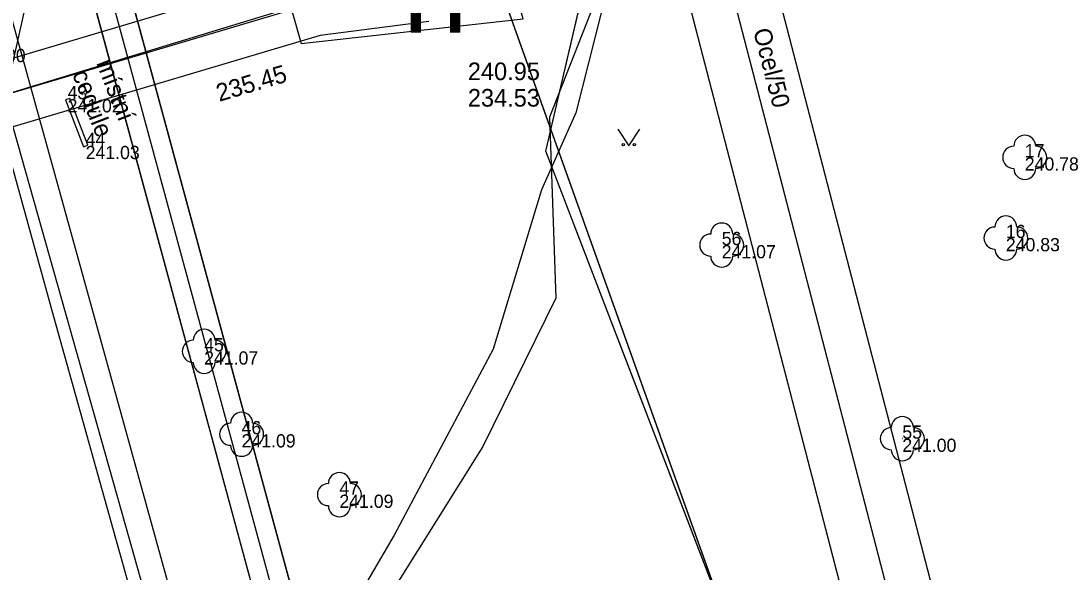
# Model space of a CAD drawing. Extents: x -599432 to -598680, y -1159407 to -1158632.
# Drawn here: x -599006.05 to -598982.3, y -1158908.71 to -1158896.21 of the extents above; entities that cross this region are included whole.
import ezdxf

# ---------------------------------------------------------------- set-up
doc = ezdxf.new("R2010")
doc.units = 0
for name, color, linetype in [('0004 VY - Body podrobné', 7, 'Continuous'), ('0005 VY - Body podrobné - čísla', 7, 'Continuous'), ('0006 VY - Body podrobné - výšky', 7, 'Continuous'), ('0026 ZA - Polohopis - buňky', 7, 'Continuous'), ('0030 ZA - Chodník', 7, 'Continuous'), ('0034 ZA - Kultury - značky', 7, 'Continuous'), ('0035 ZA - Strom - značka', 7, 'Continuous'), ('0074 TE - Vysvětlivky', 7, 'Continuous'), ('0200 PV - BVK - kanalizace - buňky', 7, 'Continuous'), ('0201 PV - BVK - kanalizace - popis', 7, 'Continuous'), ('0206 PV - BVK - kanalizace - jednotná', 7, 'Continuous'), ('0209 PV - BVK - kanalizace - obvod šachty', 7, 'Continuous'), ('0210 PV - BVK - kanalizace - chránička', 7, 'Continuous'), ('0211 PV - BVK - kanalizace - jednotná okraj', 7, 'Continuous'), ('0301 PV - RWE - popis', 7, 'Continuous'), ('0303 PV - RWE - NTL přípojka', 7, 'Continuous'), ('0308 PV - RWE - ochranné pásmo', 7, 'Continuous'), ('0454 PV - O2 - kabel zaměřený', 7, 'Continuous'), ('0455 PV - O2 - kabel nezaměřený', 7, 'Continuous'), ('0456 PV - O2 - sítě s NN', 7, 'Continuous'), ('0457 PV - O2 - kabelovod', 7, 'Continuous'), ('0530 PV - T-mobile - optické kabely', 7, 'Continuous'), ('0552 PV - OT VUT', 7, 'Continuous'), ('0652 PV - BKOM - kabely bez rozlišení', 7, 'Continuous'), ('0703 PV - DIAL TELECOM optický kabel', 7, 'Continuous')]:
    doc.layers.add(name, color=color, linetype=linetype)

msp = doc.modelspace()

# ---------------------------------------------------------------- linework, layer by layer
at = {"layer": '0004 VY - Body podrobné'}
for p, q in [((-599004.99, -1158897.98), (-599004.99, -1158897.98)), ((-599004.58, -1158899.04), (-599004.58, -1158899.04)), ((-598983.26, -1158899.3), (-598983.26, -1158899.3)), ((-598983.69, -1158901.13), (-598983.69, -1158901.13)), ((-598990.14, -1158901.29), (-598990.14, -1158901.29)), ((-599001.89, -1158903.7), (-599001.89, -1158903.7)), ((-599001.04, -1158905.58), (-599001.04, -1158905.58)), ((-598986.04, -1158905.68), (-598986.04, -1158905.68)), ((-598998.82, -1158906.95), (-598998.82, -1158906.95))]:
    msp.add_line(p, q, dxfattribs=at)
at = {"layer": '0026 ZA - Polohopis - buňky'}
msp.add_lwpolyline([(-599005.037, -1158897.998), (-599004.627, -1158899.058), (-599004.533, -1158899.022), (-599004.943, -1158897.962)], close=True, dxfattribs=at)
at = {"layer": '0030 ZA - Chodník'}
msp.add_line((-599007.72, -1158893.36), (-599001.82, -1158914.24), dxfattribs=at)
at = {"layer": '0034 ZA - Kultury - značky'}
msp.add_lwpolyline([(-598992.501, -1158898.661), (-598992.251, -1158899.036), (-598992.001, -1158898.661)], dxfattribs=at)
for centre in [(-598992.376, -1158899.011), (-598992.126, -1158899.011)]:
    msp.add_circle(centre, 0.025, dxfattribs=at)
at = {"layer": '0035 ZA - Strom - značka'}
for centre in [(-598983.26, -1158899.3), (-598983.69, -1158901.13), (-598990.14, -1158901.29), (-599001.89, -1158903.7), (-599001.04, -1158905.58), (-598986.04, -1158905.68), (-598998.82, -1158906.95)]:
    msp.add_circle(centre, 0.00025, dxfattribs=at)
for centre, start, end in [((-598983.26, -1158899.05), 0, 180), ((-598983.51, -1158899.3), 90, 270), ((-598983.01, -1158899.3), 270, 90), ((-598983.26, -1158899.55), 180, 360), ((-598983.69, -1158900.88), 0, 180), ((-598990.14, -1158901.04), 0, 180), ((-598983.94, -1158901.13), 90, 270), ((-598983.44, -1158901.13), 270, 90), ((-598990.39, -1158901.29), 90, 270), ((-598989.89, -1158901.29), 270, 90), ((-598983.69, -1158901.38), 180, 360), ((-598990.14, -1158901.54), 180, 360), ((-599001.89, -1158903.45), 0, 180), ((-599002.14, -1158903.7), 90, 270), ((-599001.64, -1158903.7), 270, 90), ((-599001.89, -1158903.95), 180, 360), ((-599001.04, -1158905.33), 0, 180), ((-598986.04, -1158905.43), 0, 180), ((-599001.29, -1158905.58), 90, 270), ((-599000.79, -1158905.58), 270, 90), ((-598986.29, -1158905.68), 90, 270), ((-598985.79, -1158905.68), 270, 90), ((-599001.04, -1158905.83), 180, 360), ((-598986.04, -1158905.93), 180, 360), ((-598998.82, -1158906.7), 0, 180), ((-598999.07, -1158906.95), 90, 270), ((-598998.57, -1158906.95), 270, 90), ((-598998.82, -1158907.2), 180, 360)]:
    msp.add_arc(centre, 0.25, start, end, dxfattribs=at)
at = {"layer": '0206 PV - BVK - kanalizace - jednotná'}
msp.add_lwpolyline([(-599018.969, -1158901.608), (-598999.41, -1158895.8), (-598996.885, -1158895.473)], dxfattribs=at)
at = {"layer": '0209 PV - BVK - kanalizace - obvod šachty'}
msp.add_lwpolyline([(-598998.14, -1158892.94), (-599000.11, -1158895.22), (-598999.69, -1158896.72), (-598994.65, -1158896.16), (-598995.3, -1158893.95)], close=True, dxfattribs=at)
at = {"layer": '0210 PV - BVK - kanalizace - chránička'}
msp.add_line((-599018.948, -1158901.675), (-598999.424, -1158895.752), dxfattribs=at)
msp.add_line((-599018.948, -1158901.675), (-598999.424, -1158895.752), dxfattribs=at)
at = {"layer": '0211 PV - BVK - kanalizace - jednotná okraj'}
for points in [[(-599019.182, -1158900.889), (-598999.566, -1158895.064), (-598996.981, -1158894.729)], [(-598996.789, -1158896.217), (-598999.254, -1158896.536), (-599018.755, -1158902.327)]]:
    msp.add_lwpolyline(points, dxfattribs=at)
at = {"layer": '0303 PV - RWE - NTL přípojka'}
msp.add_lwpolyline([(-598995.15, -1158875.39), (-598984.16, -1158917.67), (-598984.11, -1158917.86)], dxfattribs=at)
at = {"layer": '0308 PV - RWE - ochranné pásmo'}
msp.add_lwpolyline([(-598994.286, -1158874.737), (-598994.182, -1158875.138), (-598983.193, -1158917.417), (-598983.143, -1158917.606), (-598983.037, -1158918.007), (-598983.455, -1158918.722), (-598983.856, -1158918.827), (-598984.257, -1158918.933), (-598984.972, -1158918.515), (-598985.077, -1158918.114), (-598985.127, -1158917.923), (-598996.118, -1158875.642), (-598996.222, -1158875.241), (-598995.803, -1158874.526), (-598995.402, -1158874.422), (-598995.001, -1158874.318)], close=True, dxfattribs=at)
at = {"layer": '0454 PV - O2 - kabel zaměřený'}
for points in [[(-598996.83, -1158890.81), (-598989.8, -1158910.49), (-598987.41, -1158916.09), (-598986.12, -1158918.41)], [(-599006.54, -1158898.48), (-599004.95, -1158891.42)], [(-599005.64, -1158893.14), (-599007, -1158893.51), (-598999.3, -1158921.27), (-598993.39, -1158942.61), (-598991.84, -1158948.2)], [(-599001.83, -1158915.32), (-599005.3, -1158902.92), (-599006.54, -1158898.48)]]:
    msp.add_lwpolyline(points, dxfattribs=at)
at = {"layer": '0455 PV - O2 - kabel nezaměřený'}
msp.add_lwpolyline([(-598978.29, -1158991.14), (-598978.56, -1158989.34), (-599004.37, -1158894.27), (-599004.95, -1158891.42)], dxfattribs=at)
at = {"layer": '0456 PV - O2 - sítě s NN'}
msp.add_lwpolyline([(-598978.29, -1158991.14), (-598978.56, -1158989.34), (-599004.37, -1158894.27), (-599004.95, -1158891.42)], dxfattribs=at)
at = {"layer": '0457 PV - O2 - kabelovod'}
for points in [[(-599004.77, -1158894.38), (-598978.99, -1158989.46)], [(-599003.88, -1158894.44), (-598978.14, -1158989.23)]]:
    msp.add_lwpolyline(points, dxfattribs=at)
at = {"layer": '0530 PV - T-mobile - optické kabely'}
msp.add_lwpolyline([(-598996.829, -1158890.803), (-598989.798, -1158910.488)], dxfattribs=at)
at = {"layer": '0552 PV - OT VUT'}
for points in [[(-598981.3, -1158886.82), (-598988.28, -1158888.68), (-598989.31, -1158889.08), (-598989.99, -1158889.91), (-598990.83, -1158891.33), (-598991.29, -1158892.15), (-598992.44, -1158894.28), (-598993.45, -1158898.29), (-598994.23, -1158900.04), (-598995.33, -1158903.65), (-598997.58, -1158907.87), (-598998.93, -1158910.18), (-598999.47, -1158912.48), (-598998.59, -1158921.31), (-598996.45, -1158928.78), (-598995.51, -1158931.72), (-598995, -1158933.41), (-598994.74, -1158934.09), (-598991.66, -1158944.45), (-598991.1, -1158945.86)], [(-598994.13, -1158899.16), (-598993.24, -1158895.33), (-598992.57, -1158892.46), (-598992.76, -1158891.74), (-598991.64, -1158891.24)], [(-598949.8, -1158949.27), (-598952.17, -1158939.64), (-598957.42, -1158931.66), (-598960.06, -1158925.07), (-598961.6, -1158919.72), (-598963.32, -1158917.64), (-598964.93, -1158916.34), (-598969.61, -1158911.13), (-598970.6, -1158910.56), (-598972.37, -1158911.15), (-598973.76, -1158911.64), (-598975.15, -1158912.05), (-598984.57, -1158914.59), (-598985.31, -1158914.84), (-598987.53, -1158915.45), (-598988.02, -1158914.4), (-598988.85, -1158912.53), (-598989.34, -1158911.46), (-598989.82, -1158910.38), (-598991.34, -1158906.42), (-598994.13, -1158899.16)]]:
    msp.add_lwpolyline(points, dxfattribs=at)
at = {"layer": '0652 PV - BKOM - kabely bez rozlišení'}
for p, q in [((-598978.143, -1158989.234), (-599003.956, -1158894.151)), ((-598978.985, -1158989.455), (-599004.774, -1158894.379))]:
    msp.add_line(p, q, dxfattribs=at)
at = {"layer": '0703 PV - DIAL TELECOM optický kabel'}
for points in [[(-598991.83, -1158891.52), (-598992.4, -1158892.17), (-598992.85, -1158895.33), (-598994.05, -1158898.39), (-598993.91, -1158902.49), (-598995.56, -1158905.86), (-598998.06, -1158909.84), (-598999.1, -1158912.83), (-598999.2, -1158913.59), (-598998.13, -1158919.47), (-598998.62, -1158921.21), (-598997.3, -1158926.69), (-598994.19, -1158937.66), (-598991.82, -1158946.51), (-598990.06, -1158953.11), (-598989.6, -1158954.77), (-598988.7, -1158958.39), (-598986.93, -1158964.81), (-598985.08, -1158970.2), (-598983.02, -1158977.19), (-598981.47, -1158982.98), (-598981.19, -1158984.56), (-598979.27, -1158991.41), (-598978.06, -1158996.19)], [(-598985.741, -1158918.074), (-598987.15, -1158916.32), (-598989.82, -1158910.38), (-598994.13, -1158899.16), (-598992.57, -1158892.46), (-598992.76, -1158891.74)]]:
    msp.add_lwpolyline(points, dxfattribs=at)

# ---------------------------------------------------------------- texts
at = {"layer": '0005 VY - Body podrobné - čísla'}
for s, p in [('43', (-599004.99, -1158897.98)), ('44', (-599004.58, -1158899.04)), ('17', (-598983.26, -1158899.3)), ('16', (-598983.69, -1158901.13)), ('56', (-598990.14, -1158901.29)), ('45', (-599001.89, -1158903.7)), ('46', (-599001.04, -1158905.58)), ('55', (-598986.04, -1158905.68)), ('47', (-598998.82, -1158906.95))]:
    msp.add_text(s, height=0.3, dxfattribs=at).set_placement(p)
at = {"layer": '0006 VY - Body podrobné - výšky'}
for s, p in [('241.00', (-599007.17, -1158897.14)), ('241.02', (-599004.99, -1158898.28)), ('241.03', (-599004.58, -1158899.34)), ('240.78', (-598983.26, -1158899.6)), ('240.83', (-598983.69, -1158901.43)), ('241.07', (-598990.14, -1158901.59)), ('241.07', (-599001.89, -1158904)), ('241.09', (-599001.04, -1158905.88)), ('241.00', (-598986.04, -1158905.98)), ('241.09', (-598998.82, -1158907.25))]:
    msp.add_text(s, height=0.3, dxfattribs=at).set_placement(p)
at = {"layer": '0074 TE - Vysvětlivky'}
for s, p in [('místní', (-599004.344, -1158897.159)), ('cedule', (-599004.891, -1158897.41))]:
    msp.add_text(s, height=0.4, rotation=291.1461, dxfattribs=at).set_placement(p)
at = {"layer": '0200 PV - BVK - kanalizace - buňky'}
msp.add_text('h', height=2, dxfattribs=at).set_placement((-598997.385, -1158896.473))
at = {"layer": '0201 PV - BVK - kanalizace - popis'}
msp.add_text('235.45', height=0.4, rotation=16.539, dxfattribs=at).set_placement((-599001.547, -1158898.041))
for s, p in [('240.95', (-598995.904, -1158897.549)), ('234.53', (-598995.904, -1158898.149))]:
    msp.add_text(s, height=0.4, dxfattribs=at).set_placement(p)
at = {"layer": '0301 PV - RWE - popis'}
msp.add_text('Ocel/50', height=0.4, rotation=284.5707, dxfattribs=at).set_placement((-598989.43, -1158896.425))

doc.saveas('drawing.dxf')
